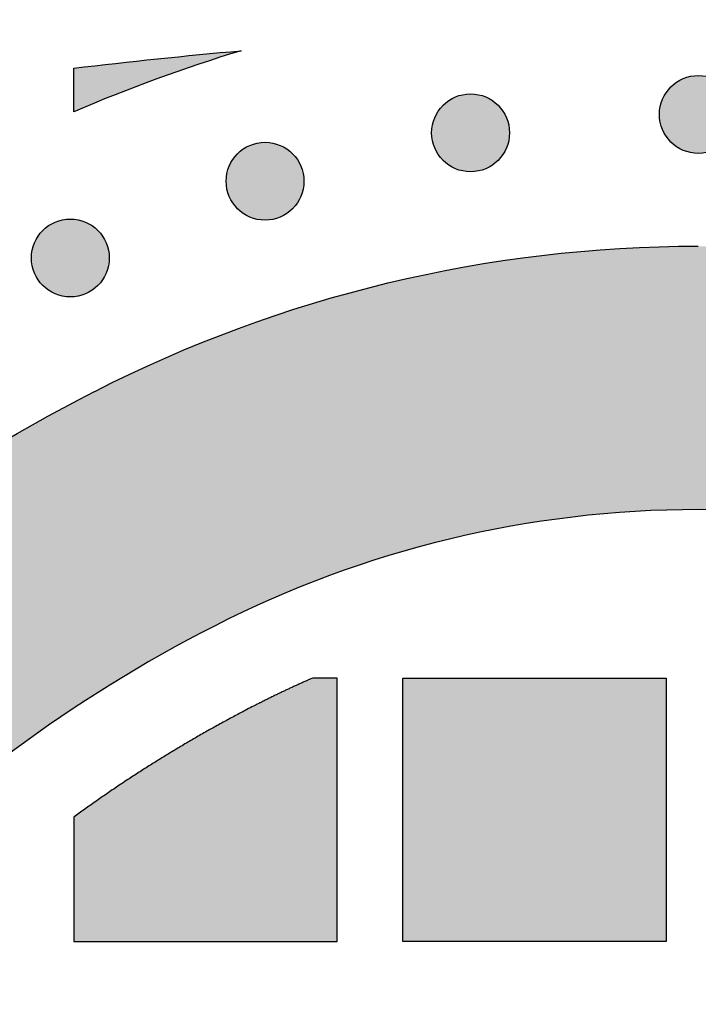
# Model space of a CAD drawing. Header units: millimetres. Extents: x -3873 to -97, y 912 to 4165.
# Tile 327 of 656: x -3359 to -3328, y 1651 to 1696. Entities that reach past the tile are written whole.
import ezdxf

# ---------------------------------------------------------------- set-up
doc = ezdxf.new("R2010")
doc.units = ezdxf.units.MM
doc.layers.add('pattern', color=7, linetype='Continuous', true_color=0x000000)

msp = doc.modelspace()

# ---------------------------------------------------------------- hatches: boundary and pattern name
at = {"layer": 'pattern'}
for points in [[(-3356.754, 1694.059), (-3349.121, 1694.856), (-3351.058, 1694.242), (-3352.977, 1693.573), (-3354.876, 1692.851), (-3356.754, 1692.076)], [(-3327.034, 1693.207), (-3327.062, 1693.235), (-3327.091, 1693.262), (-3327.121, 1693.289), (-3327.152, 1693.315), (-3327.183, 1693.341), (-3327.216, 1693.366), (-3327.249, 1693.39), (-3327.283, 1693.415), (-3327.318, 1693.438), (-3327.354, 1693.461), (-3327.39, 1693.483), (-3327.428, 1693.504), (-3327.466, 1693.524), (-3327.504, 1693.544), (-3327.544, 1693.563), (-3327.584, 1693.581), (-3327.625, 1693.598), (-3327.666, 1693.614), (-3327.708, 1693.629), (-3327.75, 1693.643), (-3327.793, 1693.656), (-3327.837, 1693.668), (-3327.881, 1693.679), (-3327.925, 1693.689), (-3327.97, 1693.698), (-3328.015, 1693.706), (-3328.06, 1693.712), (-3328.105, 1693.717), (-3328.151, 1693.722), (-3328.197, 1693.724), (-3328.243, 1693.726), (-3328.289, 1693.727), (-3328.335, 1693.726), (-3328.38, 1693.724), (-3328.426, 1693.722), (-3328.472, 1693.717), (-3328.517, 1693.712), (-3328.563, 1693.706), (-3328.608, 1693.698), (-3328.652, 1693.689), (-3328.696, 1693.679), (-3328.74, 1693.668), (-3328.784, 1693.656), (-3328.827, 1693.643), (-3328.869, 1693.629), (-3328.911, 1693.614), (-3328.953, 1693.598), (-3328.993, 1693.581), (-3329.033, 1693.563), (-3329.073, 1693.544), (-3329.112, 1693.524), (-3329.15, 1693.504), (-3329.187, 1693.483), (-3329.223, 1693.461), (-3329.259, 1693.438), (-3329.294, 1693.415), (-3329.328, 1693.39), (-3329.361, 1693.366), (-3329.394, 1693.341), (-3329.425, 1693.315), (-3329.456, 1693.289), (-3329.486, 1693.262), (-3329.515, 1693.235), (-3329.543, 1693.207), (-3329.571, 1693.179), (-3329.598, 1693.15), (-3329.625, 1693.12), (-3329.651, 1693.089), (-3329.677, 1693.058), (-3329.702, 1693.025), (-3329.727, 1692.992), (-3329.751, 1692.958), (-3329.774, 1692.923), (-3329.797, 1692.887), (-3329.819, 1692.851), (-3329.84, 1692.814), (-3329.861, 1692.776), (-3329.88, 1692.737), (-3329.899, 1692.697), (-3329.917, 1692.657), (-3329.934, 1692.617), (-3329.95, 1692.575), (-3329.965, 1692.533), (-3329.979, 1692.491), (-3329.992, 1692.448), (-3330.004, 1692.404), (-3330.015, 1692.36), (-3330.025, 1692.316), (-3330.034, 1692.271), (-3330.042, 1692.227), (-3330.048, 1692.181), (-3330.053, 1692.136), (-3330.058, 1692.09), (-3330.061, 1692.044), (-3330.062, 1691.998), (-3330.063, 1691.953), (-3330.062, 1691.907), (-3330.061, 1691.861), (-3330.058, 1691.815), (-3330.053, 1691.769), (-3330.048, 1691.724), (-3330.042, 1691.679), (-3330.034, 1691.634), (-3330.025, 1691.589), (-3330.015, 1691.545), (-3330.004, 1691.501), (-3329.992, 1691.457), (-3329.979, 1691.414), (-3329.965, 1691.372), (-3329.95, 1691.33), (-3329.934, 1691.289), (-3329.917, 1691.248), (-3329.899, 1691.208), (-3329.88, 1691.168), (-3329.861, 1691.13), (-3329.84, 1691.092), (-3329.819, 1691.054), (-3329.797, 1691.018), (-3329.774, 1690.982), (-3329.751, 1690.947), (-3329.727, 1690.913), (-3329.702, 1690.88), (-3329.677, 1690.847), (-3329.651, 1690.816), (-3329.625, 1690.785), (-3329.598, 1690.755), (-3329.571, 1690.726), (-3329.543, 1690.698), (-3329.515, 1690.67), (-3329.486, 1690.643), (-3329.456, 1690.617), (-3329.425, 1690.59), (-3329.394, 1690.565), (-3329.361, 1690.539), (-3329.328, 1690.515), (-3329.294, 1690.491), (-3329.259, 1690.467), (-3329.223, 1690.444), (-3329.187, 1690.422), (-3329.15, 1690.401), (-3329.112, 1690.381), (-3329.073, 1690.361), (-3329.033, 1690.342), (-3328.993, 1690.324), (-3328.953, 1690.307), (-3328.911, 1690.291), (-3328.869, 1690.276), (-3328.827, 1690.262), (-3328.784, 1690.249), (-3328.74, 1690.237), (-3328.696, 1690.226), (-3328.652, 1690.216), (-3328.608, 1690.207), (-3328.563, 1690.2), (-3328.517, 1690.193), (-3328.472, 1690.188), (-3328.426, 1690.184), (-3328.38, 1690.181), (-3328.335, 1690.179), (-3328.289, 1690.178), (-3328.243, 1690.179), (-3328.197, 1690.181), (-3328.151, 1690.184), (-3328.105, 1690.188), (-3328.06, 1690.193), (-3328.015, 1690.2), (-3327.97, 1690.207), (-3327.925, 1690.216), (-3327.881, 1690.226), (-3327.837, 1690.237), (-3327.793, 1690.249), (-3327.75, 1690.262), (-3327.708, 1690.276), (-3327.666, 1690.291), (-3327.625, 1690.307), (-3327.584, 1690.324), (-3327.544, 1690.342), (-3327.504, 1690.361), (-3327.466, 1690.381), (-3327.428, 1690.401), (-3327.39, 1690.422), (-3327.354, 1690.444), (-3327.318, 1690.467), (-3327.283, 1690.491), (-3327.249, 1690.515), (-3327.216, 1690.539), (-3327.183, 1690.565), (-3327.152, 1690.59), (-3327.121, 1690.617), (-3327.091, 1690.643), (-3327.062, 1690.67), (-3327.034, 1690.698), (-3327.006, 1690.726), (-3326.979, 1690.755), (-3326.953, 1690.785), (-3326.926, 1690.816), (-3326.901, 1690.847), (-3326.875, 1690.88), (-3326.851, 1690.913), (-3326.827, 1690.947), (-3326.803, 1690.982), (-3326.781, 1691.018), (-3326.758, 1691.054), (-3326.737, 1691.092), (-3326.717, 1691.13), (-3326.697, 1691.168), (-3326.678, 1691.208), (-3326.66, 1691.248), (-3326.643, 1691.289), (-3326.627, 1691.33), (-3326.612, 1691.372), (-3326.598, 1691.414), (-3326.585, 1691.457), (-3326.573, 1691.501), (-3326.562, 1691.545), (-3326.552, 1691.589), (-3326.543, 1691.634), (-3326.536, 1691.679), (-3326.529, 1691.724), (-3326.524, 1691.769), (-3326.52, 1691.815), (-3326.517, 1691.861), (-3326.515, 1691.907), (-3326.514, 1691.953), (-3326.515, 1691.998), (-3326.517, 1692.044), (-3326.52, 1692.09), (-3326.524, 1692.136), (-3326.529, 1692.181), (-3326.536, 1692.227), (-3326.543, 1692.271), (-3326.552, 1692.316), (-3326.562, 1692.36), (-3326.573, 1692.404), (-3326.585, 1692.448), (-3326.598, 1692.491), (-3326.612, 1692.533), (-3326.627, 1692.575), (-3326.643, 1692.617), (-3326.66, 1692.657), (-3326.678, 1692.697), (-3326.697, 1692.737), (-3326.717, 1692.776), (-3326.737, 1692.814), (-3326.758, 1692.851), (-3326.781, 1692.887), (-3326.803, 1692.923), (-3326.827, 1692.958), (-3326.851, 1692.992), (-3326.875, 1693.025), (-3326.901, 1693.058), (-3326.926, 1693.089), (-3326.953, 1693.12), (-3326.979, 1693.15), (-3327.006, 1693.179)], [(-3337.416, 1692.371), (-3337.444, 1692.399), (-3337.473, 1692.426), (-3337.503, 1692.452), (-3337.534, 1692.479), (-3337.566, 1692.505), (-3337.598, 1692.53), (-3337.631, 1692.554), (-3337.665, 1692.578), (-3337.7, 1692.602), (-3337.736, 1692.625), (-3337.773, 1692.647), (-3337.81, 1692.668), (-3337.848, 1692.688), (-3337.887, 1692.708), (-3337.926, 1692.727), (-3337.966, 1692.745), (-3338.007, 1692.762), (-3338.048, 1692.778), (-3338.09, 1692.793), (-3338.133, 1692.807), (-3338.176, 1692.82), (-3338.219, 1692.832), (-3338.263, 1692.843), (-3338.307, 1692.853), (-3338.352, 1692.862), (-3338.397, 1692.869), (-3338.442, 1692.876), (-3338.488, 1692.881), (-3338.533, 1692.885), (-3338.579, 1692.888), (-3338.625, 1692.89), (-3338.671, 1692.891), (-3338.717, 1692.89), (-3338.763, 1692.888), (-3338.808, 1692.885), (-3338.854, 1692.881), (-3338.9, 1692.876), (-3338.945, 1692.869), (-3338.99, 1692.862), (-3339.034, 1692.853), (-3339.079, 1692.843), (-3339.123, 1692.832), (-3339.166, 1692.82), (-3339.209, 1692.807), (-3339.251, 1692.793), (-3339.293, 1692.778), (-3339.335, 1692.762), (-3339.376, 1692.745), (-3339.416, 1692.727), (-3339.455, 1692.708), (-3339.494, 1692.688), (-3339.532, 1692.668), (-3339.569, 1692.647), (-3339.606, 1692.625), (-3339.641, 1692.602), (-3339.676, 1692.578), (-3339.71, 1692.554), (-3339.744, 1692.53), (-3339.776, 1692.505), (-3339.808, 1692.479), (-3339.838, 1692.452), (-3339.868, 1692.426), (-3339.897, 1692.399), (-3339.925, 1692.371), (-3339.953, 1692.343), (-3339.98, 1692.314), (-3340.007, 1692.284), (-3340.033, 1692.253), (-3340.059, 1692.222), (-3340.084, 1692.189), (-3340.109, 1692.156), (-3340.133, 1692.122), (-3340.156, 1692.087), (-3340.179, 1692.051), (-3340.201, 1692.015), (-3340.222, 1691.977), (-3340.243, 1691.939), (-3340.262, 1691.901), (-3340.281, 1691.861), (-3340.299, 1691.821), (-3340.316, 1691.78), (-3340.332, 1691.739), (-3340.347, 1691.697), (-3340.361, 1691.655), (-3340.375, 1691.612), (-3340.387, 1691.568), (-3340.398, 1691.524), (-3340.407, 1691.48), (-3340.416, 1691.435), (-3340.424, 1691.39), (-3340.43, 1691.345), (-3340.436, 1691.3), (-3340.44, 1691.254), (-3340.443, 1691.208), (-3340.445, 1691.162), (-3340.445, 1691.116), (-3340.445, 1691.071), (-3340.443, 1691.025), (-3340.44, 1690.979), (-3340.436, 1690.933), (-3340.43, 1690.888), (-3340.424, 1690.843), (-3340.416, 1690.798), (-3340.407, 1690.753), (-3340.398, 1690.709), (-3340.387, 1690.665), (-3340.375, 1690.621), (-3340.361, 1690.578), (-3340.347, 1690.536), (-3340.332, 1690.494), (-3340.316, 1690.452), (-3340.299, 1690.412), (-3340.281, 1690.372), (-3340.262, 1690.332), (-3340.243, 1690.294), (-3340.222, 1690.255), (-3340.201, 1690.218), (-3340.179, 1690.182), (-3340.156, 1690.146), (-3340.133, 1690.111), (-3340.109, 1690.077), (-3340.084, 1690.044), (-3340.059, 1690.011), (-3340.033, 1689.98), (-3340.007, 1689.949), (-3339.98, 1689.919), (-3339.953, 1689.89), (-3339.925, 1689.862), (-3339.897, 1689.834), (-3339.868, 1689.807), (-3339.838, 1689.78), (-3339.808, 1689.754), (-3339.776, 1689.728), (-3339.744, 1689.703), (-3339.71, 1689.679), (-3339.676, 1689.654), (-3339.641, 1689.631), (-3339.606, 1689.608), (-3339.569, 1689.586), (-3339.532, 1689.565), (-3339.494, 1689.545), (-3339.455, 1689.525), (-3339.416, 1689.506), (-3339.376, 1689.488), (-3339.335, 1689.471), (-3339.293, 1689.455), (-3339.251, 1689.44), (-3339.209, 1689.426), (-3339.166, 1689.413), (-3339.123, 1689.401), (-3339.079, 1689.39), (-3339.034, 1689.38), (-3338.99, 1689.371), (-3338.945, 1689.363), (-3338.9, 1689.357), (-3338.854, 1689.352), (-3338.808, 1689.348), (-3338.763, 1689.345), (-3338.717, 1689.343), (-3338.671, 1689.342), (-3338.625, 1689.343), (-3338.579, 1689.345), (-3338.533, 1689.348), (-3338.488, 1689.352), (-3338.442, 1689.357), (-3338.397, 1689.363), (-3338.352, 1689.371), (-3338.307, 1689.38), (-3338.263, 1689.39), (-3338.219, 1689.401), (-3338.176, 1689.413), (-3338.133, 1689.426), (-3338.09, 1689.44), (-3338.048, 1689.455), (-3338.007, 1689.471), (-3337.966, 1689.488), (-3337.926, 1689.506), (-3337.887, 1689.525), (-3337.848, 1689.545), (-3337.81, 1689.565), (-3337.773, 1689.586), (-3337.736, 1689.608), (-3337.7, 1689.631), (-3337.665, 1689.654), (-3337.631, 1689.679), (-3337.598, 1689.703), (-3337.566, 1689.728), (-3337.534, 1689.754), (-3337.503, 1689.78), (-3337.473, 1689.807), (-3337.444, 1689.834), (-3337.416, 1689.862), (-3337.389, 1689.89), (-3337.361, 1689.919), (-3337.335, 1689.949), (-3337.309, 1689.98), (-3337.283, 1690.011), (-3337.258, 1690.044), (-3337.233, 1690.077), (-3337.209, 1690.111), (-3337.185, 1690.146), (-3337.163, 1690.182), (-3337.141, 1690.218), (-3337.119, 1690.255), (-3337.099, 1690.294), (-3337.079, 1690.332), (-3337.06, 1690.372), (-3337.042, 1690.412), (-3337.025, 1690.452), (-3337.009, 1690.494), (-3336.994, 1690.536), (-3336.98, 1690.578), (-3336.967, 1690.621), (-3336.955, 1690.665), (-3336.944, 1690.709), (-3336.934, 1690.753), (-3336.925, 1690.798), (-3336.918, 1690.843), (-3336.911, 1690.888), (-3336.906, 1690.933), (-3336.902, 1690.979), (-3336.899, 1691.025), (-3336.897, 1691.071), (-3336.897, 1691.116), (-3336.897, 1691.162), (-3336.899, 1691.208), (-3336.902, 1691.254), (-3336.906, 1691.3), (-3336.911, 1691.345), (-3336.918, 1691.39), (-3336.925, 1691.435), (-3336.934, 1691.48), (-3336.944, 1691.524), (-3336.955, 1691.568), (-3336.967, 1691.612), (-3336.98, 1691.655), (-3336.994, 1691.697), (-3337.009, 1691.739), (-3337.025, 1691.78), (-3337.042, 1691.821), (-3337.06, 1691.861), (-3337.079, 1691.901), (-3337.099, 1691.939), (-3337.119, 1691.977), (-3337.141, 1692.015), (-3337.163, 1692.051), (-3337.185, 1692.087), (-3337.209, 1692.122), (-3337.233, 1692.156), (-3337.258, 1692.189), (-3337.283, 1692.222), (-3337.309, 1692.253), (-3337.335, 1692.284), (-3337.361, 1692.314), (-3337.389, 1692.343)], [(-3346.783, 1690.167), (-3346.811, 1690.195), (-3346.84, 1690.222), (-3346.87, 1690.248), (-3346.901, 1690.275), (-3346.932, 1690.3), (-3346.965, 1690.326), (-3346.998, 1690.35), (-3347.032, 1690.374), (-3347.067, 1690.398), (-3347.103, 1690.42), (-3347.139, 1690.442), (-3347.176, 1690.464), (-3347.214, 1690.484), (-3347.253, 1690.504), (-3347.293, 1690.523), (-3347.333, 1690.541), (-3347.373, 1690.558), (-3347.415, 1690.574), (-3347.457, 1690.589), (-3347.499, 1690.603), (-3347.542, 1690.616), (-3347.586, 1690.628), (-3347.63, 1690.639), (-3347.674, 1690.649), (-3347.719, 1690.658), (-3347.763, 1690.665), (-3347.809, 1690.672), (-3347.854, 1690.677), (-3347.9, 1690.681), (-3347.946, 1690.684), (-3347.992, 1690.686), (-3348.037, 1690.687), (-3348.083, 1690.686), (-3348.129, 1690.684), (-3348.175, 1690.681), (-3348.221, 1690.677), (-3348.266, 1690.672), (-3348.311, 1690.665), (-3348.356, 1690.658), (-3348.401, 1690.649), (-3348.445, 1690.639), (-3348.489, 1690.628), (-3348.533, 1690.616), (-3348.576, 1690.603), (-3348.618, 1690.589), (-3348.66, 1690.574), (-3348.701, 1690.558), (-3348.742, 1690.541), (-3348.782, 1690.523), (-3348.822, 1690.504), (-3348.86, 1690.484), (-3348.898, 1690.464), (-3348.936, 1690.442), (-3348.972, 1690.42), (-3349.008, 1690.398), (-3349.043, 1690.374), (-3349.077, 1690.35), (-3349.11, 1690.326), (-3349.143, 1690.3), (-3349.174, 1690.275), (-3349.205, 1690.248), (-3349.235, 1690.222), (-3349.264, 1690.195), (-3349.292, 1690.167), (-3349.32, 1690.139), (-3349.347, 1690.11), (-3349.373, 1690.08), (-3349.4, 1690.049), (-3349.425, 1690.018), (-3349.451, 1689.985), (-3349.475, 1689.952), (-3349.499, 1689.918), (-3349.523, 1689.883), (-3349.546, 1689.847), (-3349.568, 1689.811), (-3349.589, 1689.773), (-3349.609, 1689.735), (-3349.629, 1689.697), (-3349.648, 1689.657), (-3349.666, 1689.617), (-3349.683, 1689.576), (-3349.699, 1689.535), (-3349.714, 1689.493), (-3349.728, 1689.451), (-3349.741, 1689.408), (-3349.753, 1689.364), (-3349.764, 1689.32), (-3349.774, 1689.276), (-3349.783, 1689.231), (-3349.79, 1689.186), (-3349.797, 1689.141), (-3349.802, 1689.096), (-3349.806, 1689.05), (-3349.809, 1689.004), (-3349.811, 1688.958), (-3349.812, 1688.912), (-3349.811, 1688.866), (-3349.809, 1688.821), (-3349.806, 1688.775), (-3349.802, 1688.729), (-3349.797, 1688.684), (-3349.79, 1688.638), (-3349.783, 1688.593), (-3349.774, 1688.549), (-3349.764, 1688.504), (-3349.753, 1688.461), (-3349.741, 1688.417), (-3349.728, 1688.374), (-3349.714, 1688.332), (-3349.699, 1688.29), (-3349.683, 1688.248), (-3349.666, 1688.208), (-3349.648, 1688.168), (-3349.629, 1688.128), (-3349.609, 1688.089), (-3349.589, 1688.051), (-3349.568, 1688.014), (-3349.546, 1687.978), (-3349.523, 1687.942), (-3349.499, 1687.907), (-3349.475, 1687.873), (-3349.451, 1687.84), (-3349.425, 1687.807), (-3349.4, 1687.776), (-3349.373, 1687.745), (-3349.347, 1687.715), (-3349.32, 1687.686), (-3349.292, 1687.658), (-3349.264, 1687.63), (-3349.235, 1687.603), (-3349.205, 1687.576), (-3349.174, 1687.55), (-3349.143, 1687.524), (-3349.11, 1687.499), (-3349.077, 1687.474), (-3349.043, 1687.45), (-3349.008, 1687.427), (-3348.972, 1687.404), (-3348.936, 1687.382), (-3348.898, 1687.361), (-3348.86, 1687.34), (-3348.822, 1687.321), (-3348.782, 1687.302), (-3348.742, 1687.284), (-3348.701, 1687.267), (-3348.66, 1687.251), (-3348.618, 1687.236), (-3348.576, 1687.222), (-3348.533, 1687.209), (-3348.489, 1687.197), (-3348.445, 1687.186), (-3348.401, 1687.176), (-3348.356, 1687.167), (-3348.311, 1687.159), (-3348.266, 1687.153), (-3348.221, 1687.148), (-3348.175, 1687.143), (-3348.129, 1687.14), (-3348.083, 1687.139), (-3348.037, 1687.138), (-3347.992, 1687.139), (-3347.946, 1687.14), (-3347.9, 1687.143), (-3347.854, 1687.148), (-3347.809, 1687.153), (-3347.763, 1687.159), (-3347.719, 1687.167), (-3347.674, 1687.176), (-3347.63, 1687.186), (-3347.586, 1687.197), (-3347.542, 1687.209), (-3347.499, 1687.222), (-3347.457, 1687.236), (-3347.415, 1687.251), (-3347.373, 1687.267), (-3347.333, 1687.284), (-3347.293, 1687.302), (-3347.253, 1687.321), (-3347.214, 1687.34), (-3347.176, 1687.361), (-3347.139, 1687.382), (-3347.103, 1687.404), (-3347.067, 1687.427), (-3347.032, 1687.45), (-3346.998, 1687.474), (-3346.965, 1687.499), (-3346.932, 1687.524), (-3346.901, 1687.55), (-3346.87, 1687.576), (-3346.84, 1687.603), (-3346.811, 1687.63), (-3346.783, 1687.658), (-3346.755, 1687.686), (-3346.728, 1687.715), (-3346.701, 1687.745), (-3346.675, 1687.776), (-3346.649, 1687.807), (-3346.624, 1687.84), (-3346.6, 1687.873), (-3346.575, 1687.907), (-3346.552, 1687.942), (-3346.529, 1687.978), (-3346.507, 1688.014), (-3346.486, 1688.051), (-3346.466, 1688.089), (-3346.446, 1688.128), (-3346.427, 1688.168), (-3346.409, 1688.208), (-3346.392, 1688.248), (-3346.376, 1688.29), (-3346.361, 1688.332), (-3346.347, 1688.374), (-3346.334, 1688.417), (-3346.322, 1688.461), (-3346.311, 1688.504), (-3346.301, 1688.549), (-3346.292, 1688.593), (-3346.284, 1688.638), (-3346.278, 1688.684), (-3346.273, 1688.729), (-3346.268, 1688.775), (-3346.266, 1688.821), (-3346.264, 1688.866), (-3346.263, 1688.912), (-3346.264, 1688.958), (-3346.266, 1689.004), (-3346.268, 1689.05), (-3346.273, 1689.096), (-3346.278, 1689.141), (-3346.284, 1689.186), (-3346.292, 1689.231), (-3346.301, 1689.276), (-3346.311, 1689.32), (-3346.322, 1689.364), (-3346.334, 1689.408), (-3346.347, 1689.451), (-3346.361, 1689.493), (-3346.376, 1689.535), (-3346.392, 1689.576), (-3346.409, 1689.617), (-3346.427, 1689.657), (-3346.446, 1689.697), (-3346.466, 1689.735), (-3346.486, 1689.773), (-3346.507, 1689.811), (-3346.529, 1689.847), (-3346.552, 1689.883), (-3346.575, 1689.918), (-3346.6, 1689.952), (-3346.624, 1689.985), (-3346.649, 1690.018), (-3346.675, 1690.049), (-3346.701, 1690.08), (-3346.728, 1690.11), (-3346.755, 1690.139)], [(-3355.657, 1686.671), (-3355.685, 1686.699), (-3355.714, 1686.726), (-3355.744, 1686.753), (-3355.775, 1686.779), (-3355.806, 1686.805), (-3355.839, 1686.83), (-3355.872, 1686.855), (-3355.906, 1686.879), (-3355.941, 1686.902), (-3355.977, 1686.925), (-3356.013, 1686.947), (-3356.051, 1686.968), (-3356.089, 1686.989), (-3356.127, 1687.008), (-3356.167, 1687.027), (-3356.207, 1687.045), (-3356.248, 1687.062), (-3356.289, 1687.078), (-3356.331, 1687.093), (-3356.373, 1687.107), (-3356.416, 1687.121), (-3356.46, 1687.133), (-3356.504, 1687.144), (-3356.548, 1687.153), (-3356.593, 1687.162), (-3356.638, 1687.17), (-3356.683, 1687.176), (-3356.728, 1687.182), (-3356.774, 1687.186), (-3356.82, 1687.189), (-3356.866, 1687.19), (-3356.912, 1687.191), (-3356.958, 1687.19), (-3357.003, 1687.189), (-3357.049, 1687.186), (-3357.095, 1687.182), (-3357.14, 1687.176), (-3357.186, 1687.17), (-3357.231, 1687.162), (-3357.275, 1687.153), (-3357.319, 1687.144), (-3357.363, 1687.133), (-3357.407, 1687.121), (-3357.45, 1687.107), (-3357.492, 1687.093), (-3357.534, 1687.078), (-3357.576, 1687.062), (-3357.616, 1687.045), (-3357.656, 1687.027), (-3357.696, 1687.008), (-3357.735, 1686.989), (-3357.773, 1686.968), (-3357.81, 1686.947), (-3357.846, 1686.925), (-3357.882, 1686.902), (-3357.917, 1686.879), (-3357.951, 1686.855), (-3357.984, 1686.83), (-3358.017, 1686.805), (-3358.048, 1686.779), (-3358.079, 1686.753), (-3358.109, 1686.726), (-3358.138, 1686.699), (-3358.166, 1686.671), (-3358.194, 1686.643), (-3358.221, 1686.614), (-3358.248, 1686.584), (-3358.274, 1686.554), (-3358.3, 1686.522), (-3358.325, 1686.49), (-3358.35, 1686.456), (-3358.374, 1686.422), (-3358.397, 1686.387), (-3358.42, 1686.352), (-3358.442, 1686.315), (-3358.463, 1686.278), (-3358.483, 1686.24), (-3358.503, 1686.201), (-3358.522, 1686.162), (-3358.54, 1686.121), (-3358.557, 1686.081), (-3358.573, 1686.039), (-3358.588, 1685.997), (-3358.602, 1685.955), (-3358.615, 1685.912), (-3358.627, 1685.869), (-3358.638, 1685.825), (-3358.648, 1685.78), (-3358.657, 1685.736), (-3358.665, 1685.691), (-3358.671, 1685.645), (-3358.676, 1685.6), (-3358.681, 1685.554), (-3358.684, 1685.509), (-3358.685, 1685.463), (-3358.686, 1685.417), (-3358.685, 1685.371), (-3358.684, 1685.325), (-3358.681, 1685.279), (-3358.676, 1685.234), (-3358.671, 1685.188), (-3358.665, 1685.143), (-3358.657, 1685.098), (-3358.648, 1685.053), (-3358.638, 1685.009), (-3358.627, 1684.965), (-3358.615, 1684.922), (-3358.602, 1684.879), (-3358.588, 1684.836), (-3358.573, 1684.794), (-3358.557, 1684.753), (-3358.54, 1684.712), (-3358.522, 1684.672), (-3358.503, 1684.633), (-3358.483, 1684.594), (-3358.463, 1684.556), (-3358.442, 1684.519), (-3358.42, 1684.482), (-3358.397, 1684.446), (-3358.374, 1684.411), (-3358.35, 1684.377), (-3358.325, 1684.344), (-3358.3, 1684.312), (-3358.274, 1684.28), (-3358.248, 1684.249), (-3358.221, 1684.219), (-3358.194, 1684.19), (-3358.166, 1684.162), (-3358.138, 1684.135), (-3358.109, 1684.107), (-3358.079, 1684.081), (-3358.048, 1684.055), (-3358.017, 1684.029), (-3357.984, 1684.004), (-3357.951, 1683.979), (-3357.917, 1683.955), (-3357.882, 1683.931), (-3357.846, 1683.909), (-3357.81, 1683.887), (-3357.773, 1683.865), (-3357.735, 1683.845), (-3357.696, 1683.825), (-3357.656, 1683.806), (-3357.616, 1683.788), (-3357.576, 1683.771), (-3357.534, 1683.755), (-3357.492, 1683.74), (-3357.45, 1683.726), (-3357.407, 1683.713), (-3357.363, 1683.701), (-3357.319, 1683.69), (-3357.275, 1683.68), (-3357.231, 1683.671), (-3357.186, 1683.664), (-3357.14, 1683.657), (-3357.095, 1683.652), (-3357.049, 1683.648), (-3357.003, 1683.645), (-3356.958, 1683.643), (-3356.912, 1683.642), (-3356.866, 1683.643), (-3356.82, 1683.645), (-3356.774, 1683.648), (-3356.728, 1683.652), (-3356.683, 1683.657), (-3356.638, 1683.664), (-3356.593, 1683.671), (-3356.548, 1683.68), (-3356.504, 1683.69), (-3356.46, 1683.701), (-3356.416, 1683.713), (-3356.373, 1683.726), (-3356.331, 1683.74), (-3356.289, 1683.755), (-3356.248, 1683.771), (-3356.207, 1683.788), (-3356.167, 1683.806), (-3356.127, 1683.825), (-3356.089, 1683.845), (-3356.051, 1683.865), (-3356.013, 1683.887), (-3355.977, 1683.909), (-3355.941, 1683.931), (-3355.906, 1683.955), (-3355.872, 1683.979), (-3355.839, 1684.004), (-3355.806, 1684.029), (-3355.775, 1684.055), (-3355.744, 1684.081), (-3355.714, 1684.107), (-3355.685, 1684.135), (-3355.657, 1684.162), (-3355.629, 1684.19), (-3355.602, 1684.219), (-3355.576, 1684.249), (-3355.549, 1684.28), (-3355.524, 1684.312), (-3355.498, 1684.344), (-3355.474, 1684.377), (-3355.45, 1684.411), (-3355.426, 1684.446), (-3355.403, 1684.482), (-3355.381, 1684.519), (-3355.36, 1684.556), (-3355.34, 1684.594), (-3355.32, 1684.633), (-3355.301, 1684.672), (-3355.283, 1684.712), (-3355.266, 1684.753), (-3355.25, 1684.794), (-3355.235, 1684.836), (-3355.221, 1684.879), (-3355.208, 1684.922), (-3355.196, 1684.965), (-3355.185, 1685.009), (-3355.175, 1685.053), (-3355.166, 1685.098), (-3355.159, 1685.143), (-3355.152, 1685.188), (-3355.147, 1685.234), (-3355.143, 1685.279), (-3355.14, 1685.325), (-3355.138, 1685.371), (-3355.137, 1685.417), (-3355.138, 1685.463), (-3355.14, 1685.509), (-3355.143, 1685.554), (-3355.147, 1685.6), (-3355.152, 1685.645), (-3355.159, 1685.691), (-3355.166, 1685.736), (-3355.175, 1685.78), (-3355.185, 1685.825), (-3355.196, 1685.869), (-3355.208, 1685.912), (-3355.221, 1685.955), (-3355.235, 1685.997), (-3355.25, 1686.039), (-3355.266, 1686.081), (-3355.283, 1686.121), (-3355.301, 1686.162), (-3355.32, 1686.201), (-3355.34, 1686.24), (-3355.36, 1686.278), (-3355.381, 1686.315), (-3355.403, 1686.352), (-3355.426, 1686.387), (-3355.45, 1686.422), (-3355.474, 1686.456), (-3355.498, 1686.49), (-3355.524, 1686.522), (-3355.549, 1686.554), (-3355.576, 1686.584), (-3355.602, 1686.614), (-3355.629, 1686.643)], [(-3300.786, 1679.313), (-3299.372, 1678.571), (-3297.972, 1677.799), (-3296.586, 1676.998), (-3295.215, 1676.167), (-3293.861, 1675.307), (-3292.524, 1674.419), (-3291.205, 1673.503), (-3289.905, 1672.56), (-3288.624, 1671.59), (-3287.365, 1670.594), (-3286.126, 1669.573), (-3284.91, 1668.526), (-3283.717, 1667.456), (-3282.547, 1666.363), (-3281.402, 1665.247), (-3280.281, 1664.11), (-3278.605, 1662.331), (-3276.968, 1660.508), (-3275.372, 1658.644), (-3273.819, 1656.74), (-3272.311, 1654.796), (-3270.848, 1652.815), (-3269.433, 1650.798), (-3268.066, 1648.747), (-3266.749, 1646.664), (-3265.483, 1644.551), (-3264.269, 1642.409), (-3263.107, 1640.24), (-3261.999, 1638.047), (-3260.946, 1635.83), (-3259.947, 1633.594), (-3259.004, 1631.338), (-3265.412, 1614.654), (-3270.13, 1626.842), (-3270.963, 1628.834), (-3271.844, 1630.809), (-3272.775, 1632.765), (-3273.753, 1634.702), (-3274.778, 1636.617), (-3275.85, 1638.508), (-3276.968, 1640.374), (-3278.131, 1642.213), (-3279.338, 1644.024), (-3280.587, 1645.804), (-3281.879, 1647.553), (-3283.21, 1649.269), (-3284.581, 1650.951), (-3285.99, 1652.597), (-3287.435, 1654.206), (-3288.916, 1655.777), (-3289.863, 1656.738), (-3290.831, 1657.681), (-3291.82, 1658.606), (-3292.829, 1659.51), (-3293.857, 1660.395), (-3294.904, 1661.258), (-3295.969, 1662.1), (-3297.051, 1662.92), (-3298.151, 1663.718), (-3299.266, 1664.492), (-3300.396, 1665.243), (-3301.541, 1665.97), (-3302.7, 1666.672), (-3303.872, 1667.35), (-3305.056, 1668.002), (-3306.251, 1668.629), (-3307.524, 1669.257), (-3308.82, 1669.849), (-3310.135, 1670.405), (-3311.469, 1670.922), (-3312.82, 1671.401), (-3314.187, 1671.84), (-3315.567, 1672.239), (-3316.959, 1672.597), (-3318.361, 1672.914), (-3319.771, 1673.189), (-3321.187, 1673.421), (-3322.608, 1673.612), (-3324.031, 1673.76), (-3325.455, 1673.866), (-3326.878, 1673.93), (-3328.297, 1673.953), (-3329.717, 1673.932), (-3331.14, 1673.869), (-3332.564, 1673.764), (-3333.987, 1673.617), (-3335.408, 1673.428), (-3336.824, 1673.197), (-3338.235, 1672.923), (-3339.637, 1672.608), (-3341.029, 1672.251), (-3342.41, 1671.854), (-3343.777, 1671.416), (-3345.128, 1670.938), (-3346.463, 1670.422), (-3347.779, 1669.868), (-3349.074, 1669.277), (-3350.348, 1668.65), (-3351.544, 1668.024), (-3352.729, 1667.373), (-3353.901, 1666.696), (-3355.061, 1665.995), (-3356.206, 1665.269), (-3357.338, 1664.52), (-3358.454, 1663.746), (-3359.553, 1662.95), (-3360.637, 1662.131), (-3361.702, 1661.29), (-3362.75, 1660.428), (-3363.779, 1659.544), (-3364.789, 1658.64), (-3365.779, 1657.717), (-3366.748, 1656.775), (-3367.696, 1655.814), (-3369.178, 1654.245), (-3370.625, 1652.637), (-3372.035, 1650.992), (-3373.407, 1649.312), (-3374.741, 1647.597), (-3376.034, 1645.85), (-3377.285, 1644.07), (-3378.493, 1642.261), (-3379.658, 1640.423), (-3380.778, 1638.558), (-3381.852, 1636.668), (-3382.879, 1634.754), (-3383.859, 1632.818), (-3384.791, 1630.862), (-3385.674, 1628.888), (-3386.509, 1626.898), (-3391.239, 1614.714), (-3397.631, 1631.404), (-3396.685, 1633.659), (-3395.685, 1635.895), (-3394.629, 1638.11), (-3393.519, 1640.302), (-3392.356, 1642.47), (-3391.139, 1644.611), (-3389.871, 1646.723), (-3388.552, 1648.805), (-3387.183, 1650.854), (-3385.766, 1652.87), (-3384.302, 1654.849), (-3382.792, 1656.791), (-3381.237, 1658.695), (-3379.64, 1660.557), (-3378.001, 1662.378), (-3376.323, 1664.156), (-3375.201, 1665.292), (-3374.054, 1666.407), (-3372.884, 1667.499), (-3371.689, 1668.568), (-3370.472, 1669.613), (-3369.233, 1670.633), (-3367.972, 1671.628), (-3366.691, 1672.596), (-3365.39, 1673.538), (-3364.07, 1674.453), (-3362.732, 1675.34), (-3361.377, 1676.198), (-3360.006, 1677.028), (-3358.619, 1677.828), (-3357.218, 1678.598), (-3355.803, 1679.339), (-3354.214, 1680.121), (-3352.597, 1680.858), (-3350.955, 1681.549), (-3349.29, 1682.193), (-3347.604, 1682.789), (-3345.899, 1683.335), (-3344.176, 1683.831), (-3342.439, 1684.276), (-3340.69, 1684.669), (-3338.93, 1685.01), (-3337.163, 1685.299), (-3335.39, 1685.535), (-3333.614, 1685.718), (-3331.838, 1685.849), (-3330.063, 1685.927), (-3328.291, 1685.953), (-3326.52, 1685.925), (-3324.745, 1685.845), (-3322.969, 1685.713), (-3321.193, 1685.528), (-3319.421, 1685.291), (-3317.654, 1685), (-3315.894, 1684.657), (-3314.145, 1684.263), (-3312.409, 1683.816), (-3310.687, 1683.318), (-3308.982, 1682.771), (-3307.296, 1682.173), (-3305.632, 1681.528), (-3303.991, 1680.835), (-3302.375, 1680.096)], [(-3345.866, 1666.279), (-3347.14, 1665.703), (-3348.395, 1665.087), (-3349.482, 1664.518), (-3350.559, 1663.928), (-3351.624, 1663.316), (-3352.677, 1662.682), (-3353.717, 1662.028), (-3354.744, 1661.353), (-3355.756, 1660.658), (-3356.754, 1659.944), (-3356.754, 1654.279), (-3344.754, 1654.279), (-3344.754, 1666.279)], [(-3329.754, 1666.279), (-3329.754, 1654.279), (-3341.754, 1654.279), (-3341.754, 1666.279)]]:
    msp.add_hatch(color=256, dxfattribs=at).paths.add_polyline_path(points, flags=0)

# ---------------------------------------------------------------- linework, layer by layer
for p, q in [((-3356.754, 1692.076), (-3356.754, 1694.059)), ((-3344.754, 1654.279), (-3344.754, 1666.279)), ((-3356.754, 1659.944), (-3356.754, 1654.279)), ((-3356.754, 1654.279), (-3344.754, 1654.279))]:
    msp.add_line(p, q, dxfattribs=at)
msp.add_lwpolyline([(-3329.754, 1666.279), (-3329.754, 1654.279), (-3341.754, 1654.279), (-3341.754, 1666.279)], close=True, dxfattribs=at)
for centre in [(-3328.289, 1691.953), (-3338.671, 1691.116), (-3348.037, 1688.912), (-3356.912, 1685.417)]:
    msp.add_circle(centre, 1.774, dxfattribs=at)
for centre, radius, start, end in [((-3328.22, 1457.686), 262.09, 90.42318, 124.55459), ((-3328.156, 1625.428), 72.525, 106.80256, 113.22386), ((-3328.291, 1625.428), 48.525, 90.0068, 117.0358), ((-3328.349, 1625.428), 48.525, 62.9096, 89.9386), ((-3320.517, 1610.193), 65.629, 117.03581, 135.96177)]:
    msp.add_arc(centre, radius, start, end, dxfattribs=at)
at = {"layer": 'pattern', "extrusion": (0, 0, -1)}
for centre, radius, start, end in [((3328.22, 1457.686), 250.09, 51.4755, 89.55652), ((3328.22, 1457.686), 238.089, 83.11677, 84.96376), ((3328.291, 1625.428), 60.525, 62.96419, 90), ((3320.517, 1610.193), 77.629, 44.03823, 62.96419)]:
    msp.add_arc(centre, radius, start, end, dxfattribs=at)
at = {"layer": 'pattern'}
msp.add_rational_spline([(-3345.866, 1666.279), (-3347.149, 1665.723), (-3348.395, 1665.087), (-3352.78, 1662.849), (-3356.754, 1659.944)], [1, 0.99950732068, 1, 0.996824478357, 1], degree=2, knots=[0, 0, 0, 2.795441, 2.795441, 12.620904, 12.620904, 12.620904], dxfattribs=at)
msp.add_open_spline([(-3344.754, 1666.279), (-3345.34, 1666.279), (-3345.866, 1666.279)], degree=2, dxfattribs=at)

doc.saveas('drawing.dxf')
